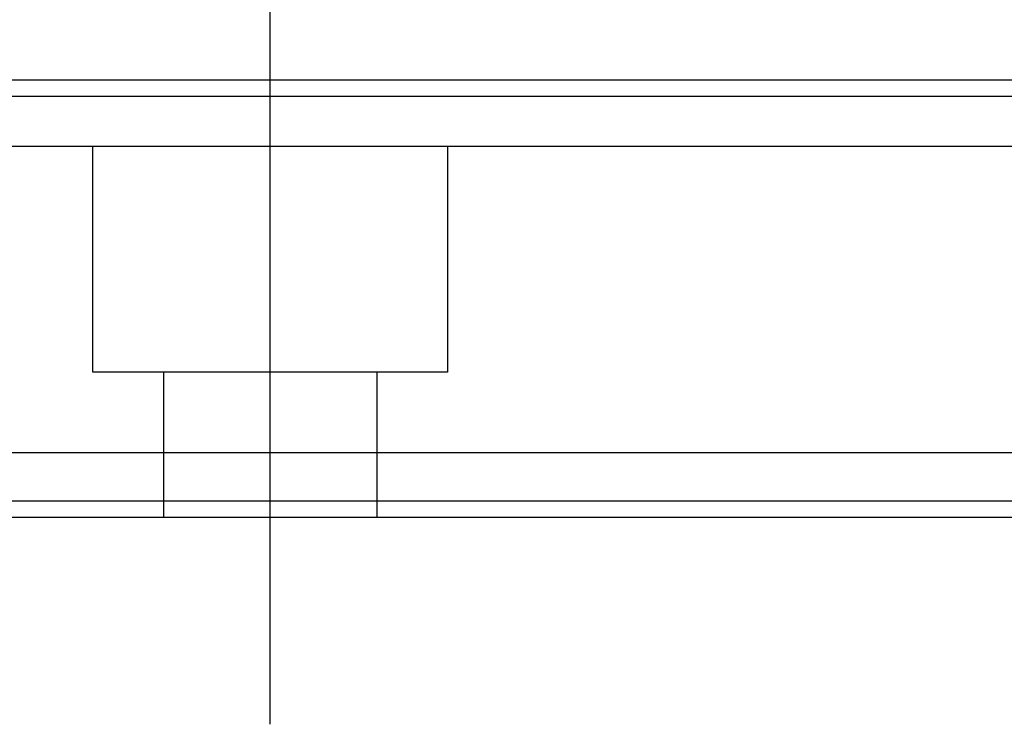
# Model space of a CAD drawing. Header units: millimetres. Extents: x -1108 to 3135, y -1596 to 860.
# Tile 281 of 649: x -803 to -772, y 75 to 96. Entities that reach past the tile are written whole.
import ezdxf
from ezdxf.lldxf.tags import DXFTag

# ---------------------------------------------------------------- set-up
doc = ezdxf.new("R2010")
doc.units = ezdxf.units.MM
doc.layers.get('0').update_dxf_attribs({"linetype": 'CONTINUOUS'})
tags = doc.linetypes.add('DASHED', pattern=[25.72, 12.86, -12.86]).pattern_tags.tags
tags[6:7] = [DXFTag(74, 4), DXFTag(75, 0), DXFTag(340, '0'), DXFTag(46, 0.0), DXFTag(50, 0.0), DXFTag(44, 0.0), DXFTag(45, 0.0)]
tags[4:5] = [DXFTag(74, 4), DXFTag(75, 0), DXFTag(340, '0'), DXFTag(46, 0.0), DXFTag(50, 0.0), DXFTag(44, 0.0), DXFTag(45, 0.0)]

msp = doc.modelspace()

# ---------------------------------------------------------------- linework, layer by layer
at = {"ltscale": 0.2}
msp.add_line((-795.244, 74.603), (-795.244, 100.353), dxfattribs=at)
at = {"linetype": 'Continuous'}
for p, q in [((-606.756, 94.565), (-865.244, 94.565)), ((-609.539, 83.016), (-865.244, 83.015)), ((-610.021, 81.016), (-865.244, 81.015))]:
    msp.add_line(p, q, dxfattribs=at)
at = {"linetype": 'DASHED'}
for p, q in [((-607.25, 92.516), (-865.244, 92.515)), ((-800.744, 85.515), (-800.744, 92.515)), ((-789.744, 92.515), (-789.744, 85.515)), ((-789.744, 85.515), (-800.744, 85.515)), ((-798.544, 81.015), (-798.544, 85.515)), ((-791.944, 85.515), (-791.944, 81.015)), ((-609.9, 81.516), (-865.244, 81.515))]:
    msp.add_line(p, q, dxfattribs=at)
at = {"linetype": 'Continuous'}
msp.add_open_spline([(-606.876, 94.065), (-865.244, 94.065)], degree=1, dxfattribs=at)

doc.saveas('drawing.dxf')
